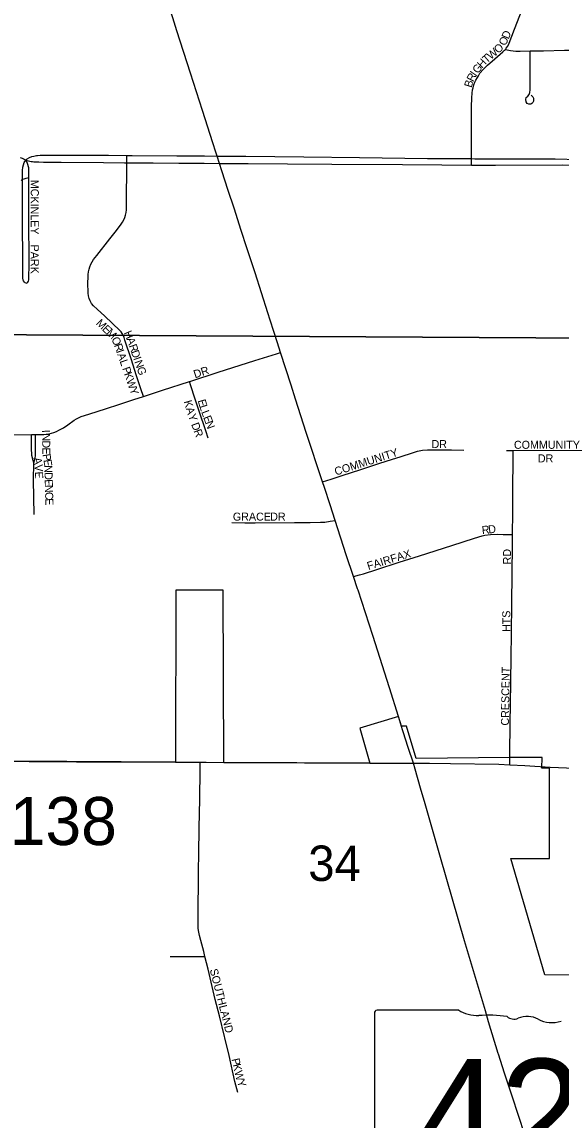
# Model space of a CAD drawing. Extents: x 1584893 to 1934202, y 663575 to 1091909.
# Drawn here: x 1793799 to 1797166, y 932287 to 939146 of the extents above; entities that cross this region are included whole.
import ezdxf

# ---------------------------------------------------------------- set-up
doc = ezdxf.new("R2010")
doc.units = 0
for name, color, linetype in [('GM_X_City_Street', 7, 'Continuous'), ('GM_X_City_Street_Text', 7, 'Continuous'), ('GM_X_Corporation', 7, 'Continuous'), ('GM_X_County_Road', 7, 'Continuous'), ('GM_X_County_Road_Text', 7, 'Continuous'), ('GM_X_Section', 7, 'Continuous'), ('GM_X_Section_Text', 7, 'Continuous'), ('GM_X_State_Location', 7, 'Continuous'), ('GM_X_State_Route', 7, 'Continuous'), ('GM_X_State_Shield', 7, 'Continuous'), ('GM_X_Township_Subdivision', 7, 'Continuous'), ('GM_X_Township_Subdivision_Text', 7, 'Continuous')]:
    doc.layers.add(name, color=color, linetype=linetype)

msp = doc.modelspace()

# ---------------------------------------------------------------- linework, layer by layer
at = {"layer": 'GM_X_City_Street'}
for points in [[(1796818.3, 938975.3), (1796824.2, 938982), (1796832.9, 938995.1), (1796841.6, 939014.3), (1796875.2, 939102.3), (1796923.2, 939224.2), (1796935.2, 939254.8), (1796936.6, 939259.7)], [(1796605.8, 938292.5), (1796605.8, 938315.7), (1796605.8, 938374.9), (1796606.6, 938460.3), (1796607.4, 938553.5), (1796607.4, 938616.2), (1796608.3, 938671.9), (1796610, 938700.7), (1796613.5, 938721.6), (1796617, 938735.5), (1796622.2, 938754.7), (1796628.3, 938770.4), (1796633.5, 938783.4), (1796643.1, 938799.1), (1796650.4, 938810.2), (1796659.6, 938826.1), (1796678.8, 938848.7), (1796705.8, 938876.6), (1796752.6, 938916.2), (1796801.7, 938958.9), (1796813.6, 938969.9), (1796818.3, 938975.3)], [(1796818.3, 938975.3), (1796850.8, 938968), (1796867.9, 938965.1), (1796882.6, 938964), (1796911, 938964.1), (1796972.4, 938965.2)], [(1796978.5, 938689.4), (1796988.9, 938679), (1796994.1, 938669.4), (1796994.1, 938660.7), (1796994.1, 938652), (1796989.8, 938644.2), (1796983.7, 938637.2), (1796976.7, 938633.7), (1796965.4, 938633.7), (1796954.1, 938638.1), (1796948.3, 938648.4), (1796946.2, 938662.4), (1796948.8, 938673.7), (1796957.6, 938683.3), (1796966.3, 938693.8), (1796970.4, 938706.8), (1796972.4, 938722.8), (1796972.1, 938739.1), (1796972.3, 938791.3), (1796972.3, 938865.4), (1796972.3, 938900.2), (1796972.3, 938923.5), (1796972.4, 938965.2)], [(1796972.4, 938965.2), (1797055.4, 938966.7), (1797187.4, 938969.3), (1797281.8, 938970.8)], [(1793787.7, 938300.1), (1793800.4, 938295.8), (1793812.6, 938290.2), (1793822.5, 938284.1)], [(1793802.9, 938163.5), (1793803, 938181.4), (1793803, 938223.8), (1793803.6, 938233.3), (1793804.8, 938239.1), (1793808.1, 938254), (1793812.3, 938268), (1793822.5, 938284.1)], [(1793822.5, 938284.1), (1793831.8, 938291.8), (1793845.9, 938299.4), (1793861.1, 938305.4), (1793872.2, 938308), (1793880.7, 938310.4), (1793888.7, 938312.3), (1793896.2, 938313.2), (1793913.1, 938314.2), (1793952.5, 938315.1), (1794339.3, 938313.3), (1794453.1, 938312.8)], [(1793841.6, 938174.6), (1793841.4, 938230.4), (1793840.9, 938236.1), (1793839.7, 938240.8), (1793836.1, 938256.1), (1793830.6, 938268.9), (1793822.5, 938284.1)], [(1793822.5, 938284.1), (1793856.3, 938275.6), (1793865.2, 938273.8), (1793872.6, 938273.3), (1793883.6, 938272.5), (1793905, 938271.7), (1793932.8, 938271), (1794042.7, 938269.6), (1794308.6, 938267.9), (1794439.3, 938267.1), (1794453, 938267)], [(1794557.8, 936807), (1794542.1, 936853.7), (1794512.7, 936941.4), (1794482.1, 937036), (1794442.2, 937159.6), (1794436.1, 937176.1), (1794430.9, 937189.7), (1794425.3, 937201.2), (1794418.7, 937210.1), (1794410.7, 937218.8), (1794315.9, 937308), (1794269.4, 937351.6), (1794245.9, 937374.1), (1794233.7, 937388.7), (1794223.8, 937403.7), (1794217.7, 937418.8), (1794213.5, 937434.7), (1794211.4, 937451.6), (1794211, 937518.2), (1794211.3, 937551.1), (1794212.2, 937567.9), (1794213.9, 937584.6), (1794217.5, 937601.2), (1794222.5, 937617.3), (1794228.8, 937633.1), (1794236.9, 937647.8), (1794246.1, 937661.8), (1794266.3, 937688.3), (1794348.3, 937791.6), (1794388.4, 937843.7), (1794418.6, 937882.8), (1794427.4, 937896.1), (1794435, 937910.1), (1794441, 937924.9), (1794445.7, 937940.3), (1794449, 937955.9), (1794451, 937971.9), (1794452.1, 937988.1), (1794452.2, 938037.3), (1794452.9, 938235.2), (1794453, 938267)], [(1794453, 938267), (1794453, 938284.6), (1794453.1, 938312.8)], [(1794453, 938267), (1794618.8, 938265.7), (1794777.9, 938265.2), (1794904.2, 938264.7), (1794936.1, 938264.5), (1795032.4, 938262.9)], [(1794453.1, 938312.8), (1794486.6, 938312.7), (1794765.5, 938310.5), (1794939.6, 938309.1), (1795017.5, 938308.2)], [(1795017.5, 938308.2), (1795097, 938307.9), (1795196.1, 938307.4), (1795377.6, 938305.6), (1795559.1, 938303.5), (1795906.5, 938300), (1796331.8, 938293.5), (1796605.8, 938292.5)], [(1796605.8, 938251.4), (1796605.8, 938292.5)], [(1796605.8, 938292.5), (1796627.5, 938292.3), (1796708.7, 938291.8), (1797128.6, 938290.6), (1797277.3, 938288.1)], [(1795032.4, 938262.9), (1795065.5, 938262.7), (1795212.5, 938261.7), (1795457.3, 938260.2), (1795734.9, 938258.5), (1796175.9, 938255.1), (1796420.8, 938253.3), (1796605.8, 938251.4)], [(1796605.8, 938251.4), (1796615.5, 938251.1), (1796756.6, 938251.2), (1797172.7, 938253.4), (1797277.1, 938252.4)], [(1793794.4, 938157), (1793802.9, 938163.5)], [(1793825.3, 937514.4), (1793819.2, 937516.6), (1793813.8, 937520.6), (1793807.7, 937529.3), (1793806, 937536.3), (1793804.8, 937546), (1793804.6, 937572.9), (1793803.5, 937645.2), (1793802, 937907.2), (1793802.5, 938017.5), (1793802.9, 938118.4), (1793802.9, 938163.5)], [(1793802.9, 938163.5), (1793812.7, 938167.3), (1793824, 938170.5), (1793833, 938173.1), (1793841.6, 938174.6)], [(1793825.3, 937514.4), (1793830.8, 937516.6), (1793835.3, 937521.7), (1793839, 937526.6), (1793840.9, 937534.7), (1793842.1, 937542), (1793842.1, 937546.6), (1793843, 937633.3), (1793842.7, 937725.3), (1793842.3, 937832.8), (1793841.9, 937953), (1793841.4, 938116.8), (1793841.6, 938174.6)], [(1794845.8, 936900.8), (1794853.3, 936903.2), (1795023.3, 936958.2), (1795252.5, 937030.8), (1795387.9, 937073.7), (1795413.5, 937081.8)], [(1794557.8, 936807), (1794677.5, 936846), (1794845.8, 936900.8)], [(1794961.7, 936546.6), (1794946.3, 936592.5), (1794904.9, 936715.6), (1794878.7, 936795.7), (1794854.1, 936874.2), (1794845.8, 936900.8)], [(1793882.3, 936568.9), (1793934.5, 936569.1), (1793950.9, 936570.6), (1793967, 936573.5), (1793983, 936577.6), (1793998.5, 936582.8), (1794013.7, 936588.9), (1794028.6, 936595.9), (1794057.5, 936611.8), (1794085.3, 936630), (1794125.8, 936658.7), (1794140.1, 936666.8), (1794169.4, 936681.1), (1794216.4, 936696.5), (1794326.2, 936731.5), (1794404.4, 936757.1), (1794498, 936787.8), (1794557.8, 936807)], [(1793130, 936559.1), (1793139.5, 936563.6), (1793146.6, 936565.6), (1793153.5, 936565.8), (1793424.1, 936567.2), (1793588.9, 936567.1), (1793735.4, 936568.2), (1793859.2, 936568.8)], [(1793872, 936391.6), (1793865.8, 936412.4), (1793863.7, 936423.9), (1793861.3, 936438), (1793859.8, 936452.6), (1793858.7, 936471.3), (1793859.1, 936543.8), (1793859.2, 936568.8)], [(1793859.2, 936568.8), (1793882.3, 936568.9)], [(1793872, 936391.6), (1793878.8, 936413), (1793881.4, 936424.4), (1793882.9, 936436.2), (1793883.9, 936469.6), (1793882.8, 936536.5), (1793882.3, 936568.9)], [(1795676.3, 936273.5), (1795730.8, 936290.9), (1795799.2, 936312.8), (1795915.7, 936351.7), (1796034.5, 936389.5), (1796107.8, 936412.6), (1796166.8, 936432.8), (1796238.1, 936455.4), (1796269, 936464.6), (1796299.8, 936471.7), (1796332.4, 936473.4), (1796378.2, 936473.4), (1796481.3, 936472.6), (1796559.7, 936471.7)], [(1796825.8, 936470), (1796866.3, 936470.1)], [(1796862.9, 935944.9), (1796863.8, 936082.4), (1796865.5, 936257.7), (1796866.3, 936383.7), (1796866.3, 936450.6), (1796866.3, 936470.1)], [(1796866.3, 936470.1), (1797119.9, 936471.2), (1797252.4, 936470.3), (1797384.9, 936468.7), (1797386, 936468.7)], [(1793874.2, 936069.7), (1793871.5, 936283.8), (1793872, 936391.6)], [(1795110.1, 936019.3), (1795190.1, 936017.6), (1795255.5, 936018.4), (1795500.6, 936020.3), (1795598.2, 936020.5), (1795664.2, 936020.8), (1795689.9, 936022.3), (1795723.2, 936027.8), (1795755.2, 936033.1)], [(1795870, 935681.5), (1795908, 935692.7), (1795931.7, 935699.8), (1796014.7, 935726.7), (1796155.7, 935771.7), (1796281.1, 935810.9), (1796484.5, 935876.5), (1796625.4, 935922.3), (1796672.9, 935936.4), (1796689.1, 935940.1), (1796724.6, 935944.9), (1796771.9, 935946.2), (1796805, 935945.6), (1796862.9, 935944.9)], [(1796845.4, 934505.6), (1796845.6, 934523), (1796846.5, 934578.5), (1796848.2, 934759.1), (1796852.5, 935020.8), (1796854.3, 935185.5), (1796856, 935318.6), (1796858.6, 935521.2), (1796860.3, 935690.3), (1796862, 935889.4), (1796862.9, 935944.9)], [(1797097.2, 934491.2), (1797251.9, 934485), (1797328.3, 934482.3), (1797418.1, 934483.3), (1797483.8, 934485.3), (1797539.5, 934488.5)]]:
    msp.add_lwpolyline(points, dxfattribs=at)
at = {"layer": 'GM_X_Corporation'}
msp.add_lwpolyline([(1797995.6, 933191.1), (1797064.9, 933193.3), (1796852.4, 933920.4), (1797093, 933919.8), (1797092.9, 934484.1), (1797046.7, 934484.9), (1797047.7, 934552.4), (1796845.9, 934550.8), (1796260.8, 934546.2), (1796201, 934746.3), (1796169.6, 934746.4), (1796150.9, 934807.9), (1795908.9, 934734.6), (1795970.8, 934517), (1795059.1, 934521), (1795056.4, 935595.9), (1794759.2, 935596.2), (1794757.3, 934523.3), (1793399.7, 934530)], dxfattribs=at)
at = {"layer": 'GM_X_County_Road'}
for points in [[(1793399.7, 934530), (1793551.5, 934529.2), (1793684.9, 934528.8), (1793843.4, 934527.1)], [(1793843.4, 934527.1), (1793926.9, 934526.1), (1794139.2, 934524.3), (1794270, 934524.5), (1794433.2, 934525.5), (1794612.8, 934524), (1794757.2, 934523.3)], [(1794757.2, 934523.3), (1794885.1, 934522.1), (1794912.6, 934521.9)], [(1794912.6, 934521.9), (1794949.2, 934521.7), (1795059.1, 934521)], [(1795059.1, 934521), (1795156.3, 934520.8), (1795302.4, 934519.7), (1795563.1, 934519.2), (1795970.8, 934517)], [(1795970.8, 934517), (1796141.3, 934516.5), (1796177.9, 934516.1), (1796231.1, 934515.5), (1796244.6, 934515.6)], [(1796244.6, 934515.6), (1796345.3, 934516.8), (1796475.9, 934514.1), (1796776.5, 934509.3), (1796845.4, 934505.6)], [(1796845.4, 934505.6), (1796940, 934500.7), (1797097.2, 934491.2)]]:
    msp.add_lwpolyline(points, dxfattribs=at)
at = {"layer": 'GM_X_Section'}
for points in [[(1793145.7, 942483.9), (1798488.5, 942423.4), (1798422.1, 937164.9), (1793117.6, 937197.1)], [(1793117.6, 937197.1), (1798422.1, 937164.9), (1798415.4, 931868), (1793087.2, 931880.4)]]:
    msp.add_lwpolyline(points, close=True, dxfattribs=at)
at = {"layer": 'GM_X_State_Route'}
for points in [[(1795017.5, 938308.2), (1795009.3, 938333.2), (1794990.6, 938391), (1794926.7, 938593.1), (1794851.5, 938827.1), (1794766.3, 939091.1), (1794740.5, 939172), (1794616.7, 939559.1), (1794565.7, 939714.4), (1794530, 939822.9), (1794500.1, 939915.6), (1794453.9, 940056.3)], [(1795350, 937283.3), (1795335.4, 937329.9), (1795295.7, 937454.9), (1795255.1, 937579.5), (1795202.9, 937734.7), (1795168.2, 937843.5), (1795123.3, 937984.1), (1795087.4, 938093.1), (1795047.5, 938216.7), (1795032.4, 938262.9), (1795017.5, 938308.2)], [(1795507.4, 936790.4), (1795479.5, 936877.3), (1795413.5, 937081.8), (1795394, 937142.4), (1795350, 937283.3)], [(1795894.9, 935606.1), (1795870, 935681.5), (1795824.8, 935818.4), (1795755.2, 936033.1), (1795723.7, 936130.1), (1795687.6, 936239.2), (1795676.3, 936273.5), (1795574.6, 936581.1), (1795507.4, 936790.4)], [(1796150.5, 934807.4), (1796094.7, 934986.5), (1795990.4, 935313.5), (1795898.2, 935596.1), (1795894.9, 935606.1)], [(1796179.9, 934711.3), (1796175.7, 934724.1), (1796150.5, 934807.4)], [(1796316.2, 934261.1), (1796287.7, 934360.4), (1796255.6, 934479), (1796244.6, 934515.6), (1796211.9, 934614.6), (1796179.9, 934711.3)], [(1796713.7, 932901), (1796693.6, 932968.3), (1796563.5, 933406.4), (1796412.1, 933927), (1796316.2, 934261.1)], [(1797019.1, 931950.7), (1797003, 932000), (1796973.4, 932092.3), (1796939.7, 932194.4), (1796860.2, 932436.2), (1796835.7, 932509.9), (1796812.4, 932579.5), (1796774.4, 932698.3), (1796772.8, 932703.4), (1796713.7, 932901)]]:
    msp.add_lwpolyline(points, dxfattribs=at)
at = {"layer": 'GM_X_State_Shield'}
for p, q in [((1796000.1, 932954.8), (1796000.1, 931898.1)), ((1796526.9, 932972.9), (1796017.3, 932972.9))]:
    msp.add_line(p, q, dxfattribs=at)
for centre, major_axis, start_param, end_param in [((1796020.1, 932957), (20.2, 0), 1.712693, 3.28349), ((1796648.3, 933095.6), (195.5, 0), 4.042523, 4.731795), ((1796713.1, 932379.7), (702, 0), 1.404758, 1.657858), ((1796872.5, 932962.5), (56.4, 0), 3.836095, 5.185415), ((1796955.3, 932840.4), (117.3, 0), 0.950623, 2.079405), ((1797106.7, 933007.9), (141.1, 0), 4.081561, 5.145723)]:
    msp.add_ellipse(centre, major_axis=major_axis, ratio=0.8, start_param=start_param, end_param=end_param, dxfattribs=at)
at = {"layer": 'GM_X_Township_Subdivision'}
for points in [[(1794900.5, 933782.9), (1794901.7, 933848.3), (1794903.6, 933946.9), (1794906.4, 934111.3), (1794909.8, 934292.1), (1794910, 934325), (1794912.7, 934440.1), (1794912.6, 934488.1), (1794912.6, 934521.9)], [(1794942, 933307.5), (1794934, 933338.8), (1794916.5, 933407.7), (1794908.2, 933439.5), (1794902.4, 933470.2), (1794900.3, 933486.4), (1794899.3, 933503.1), (1794899.3, 933601), (1794900.5, 933782.6), (1794900.5, 933782.9)], [(1794724.6, 933308.8), (1794766.3, 933308.4), (1794848.3, 933307.5), (1794916.5, 933307.5), (1794942, 933307.5)], [(1795063.6, 932808.5), (1795031.7, 932937), (1795006.4, 933039.5), (1794961.9, 933229.1), (1794942, 933307.5)], [(1795146.5, 932458.2), (1795128.9, 932528.4), (1795092.1, 932689.3), (1795065.4, 932801.3), (1795063.6, 932808.5)]]:
    msp.add_lwpolyline(points, dxfattribs=at)

# ---------------------------------------------------------------- texts
at = {"layer": 'GM_X_City_Street_Text'}
for s, rotation, p in [('D', 67.47679, (1796838.1, 939035.6)), ('O', 65.58703, (1796819.2, 938993.9)), ('W', 39.55797, (1796727.5, 938908.4)), ('O', 42.18079, (1796773.5, 938946.4)), ('H', 47.86008, (1796672.8, 938854)), ('T', 40.82354, (1796701.1, 938885.5)), ('R', 62.67466, (1796617.2, 938768.7)), ('I', 56.00691, (1796634.6, 938802.5)), ('G', 52.17292, (1796646.4, 938820)), ('B', 73.55427, (1796607, 938733)), ('MCKINLEY', 270, (1793853.9, 938160.3)), ('PARK', 270, (1793853.9, 937755.5)), ('M', 316.26216, (1794257.9, 937260.2)), ('E', 316.25587, (1794296.1, 937223.7)), ('M', 316.18491, (1794321.5, 937199.3)), ('O', 292.28029, (1794356.5, 937167.3)), ('H', 293.1326, (1794433.8, 937205.1)), ('R', 289.94784, (1794373, 937127.1)), ('I', 289.29211, (1794386.5, 937090)), ('A', 289.94203, (1794450.8, 937165.3)), ('R', 289.10321, (1794465.7, 937124.2)), ('A', 289.10541, (1794393.7, 937069.3)), ('L', 289.11662, (1794408.1, 937027.7)), ('D', 289.10406, (1794478.7, 937086.8)), ('I', 289.09827, (1794493.1, 937045.2)), ('N', 289.08476, (1794500.3, 937024.4)), ('P', 289.09238, (1794424, 936982)), ('G', 289.10406, (1794514.7, 936982.8)), ('DR', 18.43495, (1794879.9, 936919.7)), ('K', 289.08476, (1794435.5, 936948.7)), ('W', 289.09871, (1794449.9, 936907.1)), ('Y', 289.10541, (1794468.6, 936853.1)), ('K', 285.75927, (1794809.1, 936775.8)), ('E', 286.05801, (1794896.1, 936781.2)), ('L', 287.55678, (1794906.3, 936746.1)), ('A', 287.54403, (1794821.5, 936731.8)), ('Y', 289.13963, (1794835.2, 936688.4)), ('L', 290.28809, (1794917.7, 936710.1)), ('E', 290.77753, (1794930.1, 936676.6)), ('D', 290.40855, (1794854.6, 936633.3)), ('N', 290.7786, (1794942.6, 936643.7)), ('I', 270.69923, (1793924.3, 936598.2)), ('N', 270.67764, (1793924.6, 936576.2)), ('R', 290.54778, (1794870, 936591.9)), ('D', 270.69119, (1793925.1, 936532.1)), ('E', 270.68304, (1793925.6, 936488.2)), ('COMMUNITY', 17.6235, (1795759.9, 936312.5)), ('DR', 0.00001, (1796356.9, 936484.5)), ('COMMUNITY', 0.00001, (1796871.7, 936480.1)), ('A', 278.99877, (1793870.4, 936422.5)), ('P', 279.43041, (1793926.8, 936444.7)), ('DR', 0.00001, (1797021.3, 936395)), ('V', 273.71813, (1793877.2, 936380.3)), ('E', 279.33205, (1793932.5, 936409.9)), ('N', 271.7708, (1793938.1, 936377)), ('E', 272.35068, (1793880, 936336.7)), ('D', 271.74896, (1793939.4, 936333)), ('E', 271.74896, (1793940.8, 936289)), ('N', 271.76215, (1793941.8, 936253.8)), ('C', 271.74896, (1793943.2, 936209.8)), ('E', 271.76405, (1793944.4, 936170.2)), ('GRACE', 0.00001, (1795116.1, 936031.3)), ('DR', 0.00001, (1795349.3, 936031.3)), ('D', 6.26921, (1796713.6, 935950.7)), ('R', 5.03391, (1796673, 935947.1)), ('FAIRFAX', 16.88526, (1795962.7, 935722.3)), ('RD', 90, (1796853.5, 935757.9)), ('HTS', 90, (1796849.1, 935335.5)), ('CRESCENT', 89.1935, (1796840.3, 934750.5))]:
    msp.add_text(s, height=50, rotation=rotation, dxfattribs=at).set_placement(p)
at = {"layer": 'GM_X_County_Road_Text'}
msp.add_text('C-138', height=300, rotation=0.00001, dxfattribs=at).set_placement((1793298.9, 934004.7))
at = {"layer": 'GM_X_Section_Text'}
msp.add_text('34', height=221, rotation=0.00001, dxfattribs=at).set_placement((1795586.9, 933780.4))
at = {"layer": 'GM_X_State_Location'}
for s in ['s', 'r']:
    msp.add_text(s, height=1, dxfattribs=at).set_placement((1796850.7, 932356.2))
at = {"layer": 'GM_X_State_Shield'}
msp.add_text('423', height=696.1, dxfattribs=at).set_placement((1796265.9, 931972.6))
at = {"layer": 'GM_X_Township_Subdivision_Text'}
for s, rotation, p in [('SOUTHLAND', 284.19752, (1794971.3, 933225.5)), ('P', 282.81033, (1795107.6, 932666.8)), ('K', 282.7849, (1795115.4, 932632.5)), ('W', 283.50939, (1795125.3, 932588.9)), ('Y', 288.94475, (1795140.1, 932528.4))]:
    msp.add_text(s, height=50, rotation=rotation, dxfattribs=at).set_placement(p)

doc.saveas('drawing.dxf')
